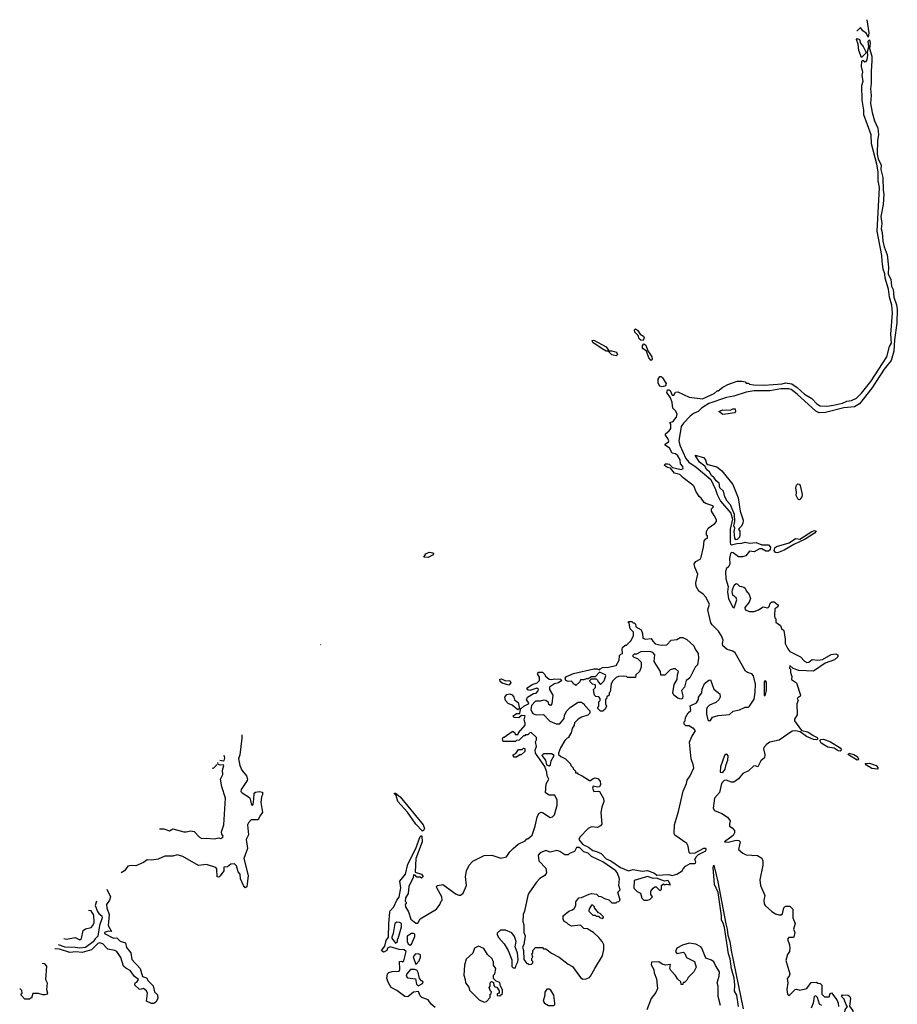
# Model space of a CAD drawing. Extents: x 2386423 to 2568864, y 578392 to 761999.
# Tile 280 of 454: x 2440808 to 2448644, y 735904 to 744693. Entities that reach past the tile are written whole.
import ezdxf

# ---------------------------------------------------------------- set-up
doc = ezdxf.new("R2010")
doc.units = 0

msp = doc.modelspace()

# ---------------------------------------------------------------- linework, layer by layer
at = {"layer": '0CON05XD'}
for points in [[(2448370.4, 744693.1), (2448389.6, 744575), (2448385, 744537.5), (2448370.2, 744570.2), (2448335.8, 744595), (2448315, 744622.5), (2448285, 744593.5), (2448282.4, 744592.4)], [(2447285, 738557.5), (2447315, 738555.8), (2447325, 738564.3), (2447365, 738626.7), (2447375, 738690), (2447377.1, 738762.9), (2447359.4, 738835), (2447345, 738854.5), (2447305, 738866.5), (2447289.5, 738879.5), (2447195, 739040.5), (2447175, 739055.6), (2447125, 739072), (2447086.7, 739105), (2447083.6, 739123.6), (2447089.2, 739155), (2447075, 739193.3), (2447048, 739235), (2446990.3, 739290.3), (2446979.7, 739309.7), (2446952.9, 739425), (2446968, 739475), (2446935, 739538.8), (2446912, 739565), (2446870.8, 739590.8), (2446847.1, 739635), (2446846, 739665), (2446862, 739745), (2446836.2, 739805), (2446830, 739835), (2446844.3, 739855.7), (2446882.3, 739877.7), (2446894, 739895), (2446914, 739985), (2446919.3, 740040.7), (2446935, 740060), (2446950, 740065), (2446950, 740085), (2446941.7, 740091.7), (2446940, 740105), (2446941.2, 740125), (2446954.4, 740155), (2447015, 740195.8), (2447028.6, 740215), (2447028.2, 740228.2), (2447008.2, 740268.2), (2446983.5, 740305), (2446985, 740327.5), (2447002.5, 740345), (2446997.5, 740355), (2446935, 740374.2), (2446920, 740385), (2446892.7, 740422.7), (2446875, 740436.7), (2446844, 740485), (2446830, 740525), (2446817.9, 740537.9), (2446731.4, 740605), (2446703.6, 740633.6), (2446655, 740646), (2446618.8, 740688.8), (2446592.5, 740695), (2446566.2, 740715), (2446572.5, 740727.5), (2446595, 740728.5), (2446606, 740725), (2446635.7, 740695.7), (2446715, 740678.1), (2446732.9, 740687.1), (2446728.9, 740705), (2446709.3, 740729.3), (2446704.6, 740765), (2446685, 740799.5), (2446665, 740816.5), (2446634.5, 740824.5), (2446609.5, 740869.5), (2446570, 740895), (2446572.5, 740905), (2446602.5, 740925), (2446603.3, 740935), (2446596.1, 740956.1), (2446574.2, 740984.2), (2446573.3, 740995), (2446607, 741023), (2446621.4, 741045), (2446621.7, 741081.7), (2446613, 741097), (2446643.6, 741106.4), (2446655.6, 741124.4), (2446673.3, 741146.7), (2446677.7, 741175), (2446665, 741201.2), (2446640, 741225), (2446632.7, 741275), (2446617.8, 741317.8), (2446586.2, 741365), (2446591.9, 741388.1), (2446605, 741390.4), (2446615, 741384.4), (2446635, 741342), (2446647.6, 741342.4), (2446665, 741369.2), (2446685, 741371.1), (2446785, 741322.5), (2446905, 741308.5), (2447010, 741355), (2447035, 741380), (2447045, 741380), (2447085, 741412.5), (2447131.7, 741438.3), (2447215, 741467.5), (2447255, 741467.5), (2447285, 741460), (2447295, 741450), (2447315, 741450), (2447325, 741440), (2447364.3, 741434.3), (2447455, 741431.1), (2447615, 741443.2), (2447645, 741452.1), (2447702.3, 741442.3), (2447750.6, 741410.6), (2447815, 741349.5), (2447881.6, 741311.6), (2447925, 741264.6), (2447954, 741245), (2448015, 741244.7), (2448075, 741252.8), (2448155, 741270.8), (2448192.4, 741287.6), (2448235, 741293.7), (2448280, 741315), (2448325, 741358.9), (2448406.5, 741463.5), (2448550.6, 741685), (2448572.9, 741775), (2448592.7, 741805), (2448586.2, 741885), (2448601.2, 742075), (2448596.1, 742145), (2448573.6, 742215), (2448565, 742287.5), (2448536.2, 742385), (2448533.6, 742425), (2448518.5, 742465), (2448508.5, 742541.5), (2448505, 742587.5), (2448464.5, 742805.5), (2448484.6, 743195), (2448471.8, 743255), (2448472.1, 743335), (2448461.9, 743405), (2448414.6, 743585), (2448410.4, 743665), (2448344.7, 743845), (2448344.1, 743885), (2448329.7, 743975), (2448328.4, 744105), (2448338.7, 744145), (2448331.3, 744195), (2448334.7, 744225), (2448324.7, 744275.3), (2448326, 744324), (2448335, 744331.2), (2448355, 744316), (2448365, 744320), (2448374.3, 744335), (2448381.4, 744375), (2448377.5, 744405), (2448388.8, 744451.2), (2448385, 744500), (2448395, 744512.5), (2448401.9, 744485), (2448396.9, 744435), (2448415, 744366.7), (2448417.4, 744325), (2448410, 744235), (2448410.2, 744125), (2448403.2, 744075), (2448409.5, 744015), (2448405.8, 743945.8), (2448419.8, 743865), (2448441.5, 743791.5), (2448469.5, 743725), (2448474.7, 743665), (2448467.1, 743615), (2448463.8, 743493.8), (2448472.1, 743452.1), (2448499.3, 743395), (2448495.8, 743355), (2448513.9, 743285), (2448518.5, 743168.5), (2448523, 743135), (2448518, 743045), (2448497, 742935), (2448507.2, 742875), (2448499, 742825), (2448508.7, 742795), (2448515.6, 742715), (2448527.3, 742665), (2448553.9, 742595), (2448565.2, 742485), (2448563.4, 742425), (2448584.7, 742375.3), (2448593.4, 742315), (2448607.7, 742285), (2448611.6, 742215), (2448636.6, 742146.6), (2448644, 742105), (2448638.9, 741985), (2448617.6, 741835), (2448614, 741735), (2448587.8, 741652.2), (2448525.9, 741575), (2448416.7, 741403.3), (2448305, 741265.7), (2448261.7, 741238.3), (2448165, 741228.3), (2448003.1, 741186.9), (2447945, 741183.6), (2447915, 741197.9), (2447750, 741350), (2447695, 741391.5), (2447675, 741399.1), (2447605, 741398.4), (2447505, 741380.2), (2447365, 741379.2), (2447295, 741367.7), (2447185, 741332.3), (2447119.6, 741319.6), (2446961.4, 741268.6), (2446894.4, 741225.6), (2446865.6, 741194.4), (2446825, 741178.1), (2446795, 741155.2), (2446735, 741091.1), (2446715, 741061.5), (2446693.9, 740935), (2446703.7, 740895), (2446756.7, 740775), (2446784, 740744), (2446848.3, 740698.3), (2446979.4, 740589.4), (2447021, 740501), (2447034.3, 740455), (2447065.3, 740395), (2447156.9, 740286.9), (2447172.5, 740235), (2447153, 740145), (2447150.7, 740099.3), (2447152, 740025), (2447155, 740011.8), (2447165, 740004.7), (2447211.4, 740018.6), (2447255, 740019.4), (2447285, 740028.2), (2447325, 740019.7), (2447385, 740027.1), (2447435, 740004.4), (2447495, 740006.1), (2447512.9, 739985), (2447509.9, 739960.1), (2447495, 739948.5), (2447470, 739950), (2447435, 739970), (2447415, 739968.8), (2447365, 739942.5), (2447325, 739948.9), (2447291.1, 739908.9), (2447262.4, 739897.6), (2447225, 739898.6), (2447177.5, 739935), (2447165, 739936.2), (2447155, 739926.9), (2447144.8, 739885), (2447148.2, 739835), (2447138.5, 739811.5), (2447115, 739790.6), (2447109.7, 739765), (2447111.9, 739701.9), (2447132.9, 739635), (2447128.1, 739585), (2447138.2, 739525), (2447175, 739448.8), (2447185.9, 739444.1), (2447211.2, 739515), (2447203.9, 739533.9), (2447176.4, 739556.4), (2447168.8, 739585), (2447171.2, 739605), (2447188.8, 739645), (2447205, 739660), (2447215, 739657.5), (2447235, 739637.5), (2447253.6, 739633.6), (2447275, 739627.5), (2447285, 739617.5), (2447294.3, 739594.3), (2447321.2, 739561.2), (2447333.6, 739526.4), (2447322, 739495), (2447281.2, 739445), (2447286.4, 739426.4), (2447325, 739411.2), (2447365, 739412), (2447404.2, 739425.8), (2447445, 739452.5), (2447487, 739443), (2447500, 739455), (2447510, 739485), (2447525, 739497.5), (2447545, 739496.7), (2447575, 739472.5), (2447580, 739465), (2447577, 739453), (2447550, 739435), (2447547.5, 739375), (2447550, 739355), (2447560, 739345), (2447560, 739315), (2447600, 739285), (2447609.3, 739259.3), (2447630.7, 739240.7), (2447643.8, 739165), (2447644, 739125), (2447666.4, 739076.4), (2447683.9, 739053.9), (2447780, 739005), (2447815, 738966.7), (2447835, 738956.2), (2447855, 738957.5), (2447885, 738981.2), (2447935, 738977.5), (2447976.4, 738983.6), (2448054.4, 739025.6), (2448075, 739030.8), (2448095, 739033.8), (2448113.6, 739023.6), (2448113.3, 739005), (2448082.3, 738977.7), (2447999.3, 738950.7), (2447895, 738877.5), (2447765, 738882.5), (2447713, 738903), (2447685, 738930), (2447682.5, 738905), (2447690, 738895), (2447690, 738865), (2447701.7, 738831.7), (2447700, 738805), (2447742.5, 738775), (2447780, 738665), (2447775, 738650), (2447765, 738650), (2447750, 738635), (2447757.5, 738615), (2447747.5, 738585), (2447750.7, 738489.3), (2447725, 738450), (2447726.7, 738435), (2447787.9, 738347.9), (2447845, 738337.1), (2447892.3, 738302.3), (2447928.8, 738285), (2447933.8, 738275), (2447924, 738266), (2447895, 738268.9), (2447833.9, 738293.9), (2447777.1, 738337.1), (2447736.3, 738346.3), (2447705, 738343.1), (2447589.1, 738260.9), (2447505, 738244), (2447475.8, 738224.2), (2447452.1, 738197.9), (2447448, 738185), (2447461.2, 738135), (2447456.7, 738105), (2447425, 738077.5), (2447400, 738025), (2447375, 738033.3), (2447361.2, 738028.8), (2447315, 737988), (2447265, 737963.8), (2447225, 737916), (2447185, 737886), (2447165, 737886), (2447115, 737906.2), (2447097.3, 737902.7), (2447074.6, 737875.4), (2447055.5, 737795), (2447010.6, 737745), (2447001.2, 737655), (2447013.1, 737633.1), (2447078.2, 737608.2), (2447127.5, 737575), (2447151.7, 737541.7), (2447144.2, 737515.8), (2447146.7, 737495), (2447170, 737480), (2447190, 737455), (2447190, 737435), (2447177.5, 737412.5), (2447102.5, 737355), (2447135, 737351.1), (2447205, 737369.4), (2447227.8, 737367.8), (2447240, 737355), (2447226.5, 737286.5), (2447265, 737253.1), (2447295, 737238.6), (2447395, 737232), (2447435, 737207.5), (2447443.8, 737185), (2447443.6, 737146.4), (2447416.2, 737015), (2447422, 736965), (2447460, 736875), (2447452.5, 736835), (2447455, 736802.5), (2447465, 736786.7), (2447523.9, 736733.9), (2447555, 736712.5), (2447585, 736702.5), (2447607, 736703), (2447618.3, 736711.7), (2447630, 736765), (2447645, 736780), (2447685, 736780), (2447710, 736755), (2447710, 736675), (2447732.5, 736625), (2447717.5, 736575), (2447727.5, 736545), (2447720, 736505), (2447715, 736500), (2447675, 736500), (2447662.5, 736485), (2447680, 736435), (2447683.3, 736405), (2447680, 736375), (2447662.3, 736347.7), (2447650, 736295), (2447683.3, 736175), (2447677.5, 736155), (2447661.2, 736135), (2447666.7, 736095), (2447656.1, 736036.1), (2447664.1, 735994.1), (2447675, 735983.3), (2447685, 735987.5), (2447733, 736037), (2447745, 736040), (2447775, 736030), (2447836, 736044), (2447875, 736100), (2447921.7, 736101.7), (2447935, 736092.5), (2447955, 736090), (2447970, 736075), (2447970, 735995), (2447995, 735970), (2448035, 735970), (2448045, 736000), (2448055, 736007.5), (2448102.5, 735945), (2448116.7, 735915), (2448120, 735885)], [(2448325, 744356.7), (2448299.3, 744419.3), (2448294.6, 744475), (2448280.9, 744515), (2448285, 744525.7), (2448305, 744515.6), (2448314.4, 744484.4), (2448338.1, 744455), (2448364, 744405), (2448363.8, 744395), (2448325, 744356.7)], [(2446375, 741830.8), (2446355, 741832.1), (2446340, 741845), (2446330.8, 741875), (2446300.9, 741905), (2446298.9, 741925), (2446305, 741934.2), (2446325, 741922.2), (2446347.4, 741887.4), (2446377.9, 741867.9), (2446382.9, 741855), (2446375, 741830.8)], [(2446135, 741693.6), (2446095, 741702.4), (2446063, 741733), (2446045, 741734.8), (2446007.5, 741755), (2445925, 741811.8), (2445919.4, 741830.6), (2445935, 741833.6), (2446045, 741771.6), (2446067.1, 741737.1), (2446095, 741736.7), (2446137.5, 741725), (2446146.9, 741705), (2446135, 741693.6)], [(2446445, 741652.2), (2446425, 741673.8), (2446404.3, 741734.3), (2446375, 741754.4), (2446369.1, 741765), (2446368.5, 741785), (2446381.1, 741798.9), (2446398.7, 741788.7), (2446417.7, 741737.7), (2446453.1, 741685), (2446456.5, 741663.5), (2446445, 741652.2)], [(2446545, 741414.6), (2446522.4, 741422.4), (2446508.3, 741448.3), (2446509.6, 741485), (2446525, 741508.2), (2446535, 741508.5), (2446547.6, 741497.6), (2446580, 741445), (2446575.7, 741424.3), (2446545, 741414.6)], [(2447085, 741168.8), (2447050, 741195), (2447085, 741210), (2447155, 741207.5), (2447175, 741220), (2447195, 741220), (2447200, 741195), (2447190, 741185), (2447135, 741174), (2447085, 741168.8)], [(2447201.1, 740051.1), (2447191.9, 740065), (2447186.5, 740125), (2447194.2, 740155), (2447184, 740175), (2447192.2, 740215), (2447189.4, 740275), (2447153.6, 740363.6), (2447125.7, 740395), (2447102.7, 740435), (2447092.7, 740485), (2447058.6, 740515), (2447052.9, 740555), (2447025.8, 740575.8), (2447008, 740605), (2446984.5, 740624.5), (2446968.5, 740658.5), (2446944.2, 740675), (2446926.7, 740706.7), (2446878.6, 740745), (2446840, 740805), (2446915, 740784), (2446931.4, 740765), (2446940.3, 740730.3), (2446951.5, 740721.5), (2447032.3, 740702.3), (2447045, 740694), (2447078.6, 740665), (2447174.2, 740545), (2447224.5, 740425), (2447241.1, 740305), (2447267.8, 740225), (2447265.7, 740195), (2447250.7, 740169.3), (2447226.7, 740145), (2447236.8, 740126.8), (2447239.4, 740095), (2447234.4, 740075), (2447215, 740052.5), (2447201.1, 740051.1)], [(2447765, 740408.1), (2447755, 740415.5), (2447740.8, 740445), (2447743.6, 740475), (2447736.9, 740515), (2447742.8, 740537.2), (2447755, 740550), (2447767.6, 740547.6), (2447776.4, 740536.4), (2447794.7, 740455), (2447791.1, 740435), (2447775, 740410), (2447765, 740408.1)], [(2447575, 739934.5), (2447555, 739936.7), (2447544.5, 739955), (2447551.5, 739978.5), (2447565, 739992.2), (2447677.6, 740022.4), (2447735, 740063.5), (2447775, 740056.8), (2447880, 740125), (2447905, 740133.5), (2447918.7, 740128.7), (2447905, 740108.8), (2447821.5, 740055), (2447720.1, 740009.9), (2447635, 739958.4), (2447575, 739934.5)], [(2444455, 739891.9), (2444417.5, 739895), (2444435, 739926), (2444465, 739939.2), (2444498.8, 739935), (2444502, 739925), (2444495, 739914), (2444455, 739891.9)], [(2446015, 738520), (2445995, 738520), (2445970, 738545), (2445970, 738555), (2445980, 738565), (2445980, 738605), (2445990, 738615), (2445990, 738635), (2445978.3, 738648.3), (2445953, 738653), (2445940, 738665), (2445930, 738715), (2445948.3, 738731.7), (2445950, 738755), (2445921.7, 738761.7), (2445901.7, 738781.7), (2445900, 738795), (2445915, 738810), (2445955, 738810), (2445968.3, 738798.3), (2445971.7, 738781.7), (2445995, 738760), (2446027, 738793), (2446042.5, 738835), (2446040, 738845), (2445985, 738870), (2445945, 738827.5), (2445915, 738826.7), (2445885, 738810), (2445865, 738810), (2445845, 738800), (2445815, 738800), (2445808.3, 738781.7), (2445775, 738750), (2445768.3, 738758.3), (2445751.7, 738761.7), (2445748.3, 738778.3), (2445735, 738790), (2445705, 738786.7), (2445683.8, 738793.8), (2445677.5, 738815), (2445690.7, 738829.3), (2445753.6, 738856.4), (2445935, 738900), (2445965, 738900), (2445985, 738890), (2445990.7, 738899.3), (2446010.7, 738909.3), (2446065, 738912.5), (2446135, 738927.5), (2446160, 738975), (2446163, 739017), (2446175, 739030), (2446190, 739035), (2446186.2, 739075), (2446191.7, 739088.3), (2446215, 739110), (2446225, 739110), (2446268.3, 739151.7), (2446287.5, 739195), (2446290, 739225), (2446260, 739255), (2446250, 739305), (2446240, 739315), (2446245, 739320), (2446275, 739320), (2446285, 739310), (2446295, 739310), (2446307, 739297), (2446310, 739275), (2446356.4, 739246.4), (2446370, 739215), (2446371.7, 739171.7), (2446395, 739162.5), (2446445, 739170), (2446460, 739145), (2446483.3, 739123.3), (2446535, 739110), (2446586.4, 739113.6), (2446626.1, 739153.9), (2446675, 739160), (2446705, 739177.5), (2446729.3, 739179.3), (2446765, 739160), (2446828, 739105), (2446838.8, 739075), (2446866.2, 739035), (2446870, 738995), (2446860, 738935), (2446840, 738915), (2446790.7, 738819.3), (2446775, 738802.5), (2446757.5, 738795), (2446743.8, 738735), (2446717.5, 738705), (2446728.3, 738658.3), (2446727.3, 738632.7), (2446712.3, 738627.7), (2446685, 738637.1), (2446647.5, 738665), (2446640, 738685), (2446650.7, 738759.3), (2446677.5, 738805), (2446680, 738845), (2446690, 738875), (2446665, 738900), (2446645, 738900), (2446615, 738890), (2446568.3, 738841.7), (2446531.7, 738841.7), (2446530, 738875), (2446472.5, 738965), (2446480, 739025), (2446460, 739045), (2446435, 739052.5), (2446355, 739050), (2446315, 739030), (2446295, 739030), (2446280, 739015), (2446291.7, 739001.7), (2446325, 738990), (2446357, 738957), (2446357.5, 738915), (2446342.5, 738875), (2446310, 738845), (2446305, 738820), (2446235, 738820), (2446225, 738830), (2446195, 738832.5), (2446155, 738830), (2446135, 738820), (2446100.7, 738789.3), (2446088.3, 738761.7), (2446080, 738695), (2446070, 738685), (2446070, 738665), (2446051.7, 738648.3), (2446048.3, 738631.7), (2446040, 738625), (2446040, 738585), (2446047.5, 738565), (2446035, 738540), (2446015, 738520)], [(2443495.9, 739115.6), (2443494.5, 739114)], [(2444518, 735875), (2444481.2, 735905), (2444453.8, 735943.8), (2444400, 735965), (2444385, 735980), (2444368.3, 736018.3), (2444325, 736012.5), (2444275, 735970), (2444246.4, 735973.6), (2444175, 736028), (2444126.2, 736055), (2444100, 736095), (2444086, 736135), (2444093, 736177), (2444103, 736187), (2444133.9, 736196.1), (2444195, 736200), (2444201.2, 736215), (2444200, 736285), (2444215, 736290), (2444225, 736282.5), (2444237, 736293), (2444257.5, 736375), (2444241.7, 736391.7), (2444195, 736392.5), (2444115, 736416.7), (2444093.3, 736406.7), (2444086.7, 736385), (2444065, 736372.5), (2444055, 736370), (2444040, 736385), (2444067, 736423), (2444078.8, 736475), (2444102.5, 736505), (2444103.3, 736625), (2444111.7, 736728.3), (2444115, 736740), (2444150, 736775), (2444176.4, 736833.6), (2444195, 736860), (2444210, 736945), (2444202.5, 737005), (2444252.5, 737065), (2444272.5, 737155), (2444345.9, 737294.1), (2444385, 737402.5), (2444395, 737412.5), (2444400, 737405), (2444401.4, 737355), (2444345.8, 737205), (2444340, 737085), (2444397, 737067), (2444410, 737045), (2444395, 737030), (2444385, 737040), (2444355, 737040), (2444338.3, 737058.3), (2444325, 737060), (2444320, 737035), (2444283.3, 736955), (2444277, 736893), (2444253.3, 736855), (2444250, 736825), (2444260, 736815), (2444258.3, 736801.7), (2444250, 736795), (2444253.3, 736775), (2444279.4, 736729.4), (2444300, 736665), (2444345, 736630), (2444361.7, 736628.3), (2444383.6, 736666.4), (2444530, 736755), (2444560, 736795), (2444570, 736825), (2444580, 736835), (2444577.5, 736865), (2444533, 736943), (2444530, 736955), (2444540, 736965), (2444585, 736972.5), (2444705, 736887.5), (2444728.3, 736878.3), (2444745, 736880), (2444767.5, 736895), (2444796.7, 736965), (2444787.5, 737045), (2444797.5, 737095), (2444822.5, 737145), (2444855, 737182.5), (2444955, 737232.5), (2445025, 737236.7), (2445105, 737207.5), (2445155, 737220), (2445183.6, 737266.4), (2445213.6, 737296.4), (2445260, 737335), (2445320, 737365), (2445335, 737380), (2445345, 737380), (2445382.5, 737415), (2445410, 737495), (2445427.5, 737575), (2445443.6, 737606.4), (2445465, 737620), (2445477, 737617), (2445545, 737572.5), (2445565, 737577.5), (2445582.5, 737595), (2445607.7, 737682.3), (2445606.8, 737726.8), (2445585, 737770), (2445535, 737770), (2445503, 737793), (2445508.3, 737871.7), (2445532.5, 737915), (2445519.2, 737945), (2445516.2, 737975), (2445498.3, 738028.3), (2445412.5, 738145), (2445410, 738175), (2445422.5, 738205), (2445413, 738247), (2445422.5, 738265), (2445422.5, 738285), (2445375, 738330), (2445361.7, 738328.3), (2445345, 738310), (2445325, 738310), (2445318.3, 738301.7), (2445305, 738300), (2445268.3, 738261.7), (2445245, 738260), (2445235, 738250), (2445125, 738250), (2445120, 738275), (2445125, 738290), (2445135, 738290), (2445205, 738340), (2445215, 738340), (2445228.3, 738328.3), (2445231.7, 738311.7), (2445258.3, 738311.7), (2445261.7, 738328.3), (2445320, 738395), (2445322.5, 738415), (2445313.3, 738445), (2445320, 738480), (2445288.3, 738481.7), (2445265, 738460), (2445223, 738463), (2445210, 738475), (2445245, 738500), (2445275, 738500), (2445280, 738540), (2445310, 738565), (2445352.5, 738587.5), (2445353.3, 738595), (2445333.1, 738623.1), (2445342.7, 738647.3), (2445395, 738680), (2445418.3, 738681.7), (2445438.3, 738701.7), (2445440, 738715), (2445425, 738726.2), (2445363.9, 738706.1), (2445345, 738710), (2445336, 738725), (2445385, 738758.8), (2445427.5, 738775), (2445450, 738795), (2445450, 738825), (2445430, 738855), (2445441.7, 738868.3), (2445475, 738870), (2445500, 738845), (2445500, 738835), (2445535, 738807.5), (2445555, 738803.3), (2445585, 738810), (2445636.7, 738806.7), (2445650, 738795), (2445617.5, 738775), (2445582.5, 738765), (2445540, 738735), (2445540, 738715), (2445567.5, 738665), (2445560, 738585), (2445548.3, 738571.7), (2445531.7, 738581.7), (2445528.3, 738598.3), (2445507, 738617), (2445485, 738620), (2445455, 738610), (2445415, 738610), (2445378.3, 738571.7), (2445372.5, 738535), (2445380, 738515), (2445390, 738500), (2445418.3, 738488.3), (2445485, 738490), (2445543, 738433), (2445598.3, 738408.3), (2445631.7, 738408.3), (2445670, 738455), (2445672.5, 738485), (2445692.5, 738525), (2445725, 738557.5), (2445795, 738600), (2445825, 738600), (2445835, 738590), (2445845, 738590), (2445850, 738575), (2445900, 738525), (2445898.3, 738501.7), (2445880, 738485), (2445823, 738467), (2445795, 738450), (2445761.7, 738418.3), (2445760, 738395), (2445740, 738365), (2445731.7, 738328.3), (2445710, 738295), (2445710, 738285), (2445695, 738280), (2445675, 738260), (2445636.7, 738193.3), (2445617.5, 738145), (2445620, 738135), (2445640, 738115), (2445680, 738095), (2445725, 738050), (2445730, 738035), (2445750, 738015), (2445750, 738005), (2445770, 737985), (2445771.7, 737971.7), (2445785, 737970), (2445791.7, 737961.7), (2445830, 737945), (2445895, 737902.5), (2445905, 737902.5), (2445928.9, 737921.1), (2445945, 737924.6), (2445968.7, 737918.7), (2445992.2, 737895), (2445994.4, 737865.6), (2445985, 737846.7), (2445967, 737843), (2445927.5, 737852.5), (2445923.3, 737835), (2445933.3, 737803.3), (2445975, 737807.5), (2445985, 737802.5), (2446021.2, 737741.2), (2446024.2, 737715), (2446006.7, 737665), (2445997.5, 737615), (2446007, 737513), (2445993, 737497), (2445966.4, 737483.6), (2445915, 737487.5), (2445885, 737472.5), (2445810, 737395), (2445800, 737375), (2445835, 737331.4), (2445886.2, 737306.2), (2445925, 737277.1), (2445958.5, 737268.5), (2445999.2, 737249.2), (2446043.9, 737203.9), (2446086.1, 737186.1), (2446171.2, 737125), (2446243.3, 737096.7), (2446285, 737106.7), (2446365, 737092.2), (2446415, 737099.4), (2446475, 737075.7), (2446498, 737058), (2446605, 737061.9), (2446634.3, 737054.3), (2446676.7, 737065), (2446722.5, 737095), (2446732.5, 737115), (2446753.9, 737136.1), (2446795, 737160), (2446835, 737160), (2446842.5, 737165), (2446846.2, 737175), (2446836.2, 737195), (2446848.1, 737221.9), (2446869.7, 737240.3), (2446935, 737274.5), (2446938.7, 737285), (2446933.3, 737295), (2446915, 737295.3), (2446836.9, 737253.1), (2446795, 737250), (2446785, 737260), (2446778, 737315), (2446765, 737340), (2446657.5, 737415), (2446652.5, 737425), (2446655.8, 737505), (2446691.1, 737625), (2446732.5, 737807.5), (2446762, 737875), (2446768.8, 737905), (2446795, 737943.3), (2446826.7, 738015), (2446822.5, 738045), (2446804.2, 738095), (2446787.5, 738245), (2446810, 738295), (2446842.5, 738345), (2446825, 738370), (2446815, 738370), (2446785, 738390), (2446755, 738390), (2446740, 738405), (2446740, 738425), (2446750, 738435), (2446752.5, 738465), (2446777.5, 738505), (2446801.7, 738528.3), (2446795, 738567.5), (2446852.5, 738595), (2446867.5, 738625), (2446870, 738645), (2446900, 738685), (2446903, 738717), (2446923, 738767), (2446961.7, 738798.3), (2446975, 738800), (2447006.4, 738716.4), (2447060, 738675), (2447062.5, 738645), (2447049.3, 738620.7), (2447025, 738597.5), (2446966.4, 738573.6), (2446946.4, 738553.6), (2446940, 738535), (2446940, 738495), (2446953.3, 738445), (2446963.9, 738433.9), (2446975, 738437.5), (2446995, 738466.7), (2447045, 738481.2), (2447145, 738491.2), (2447179.7, 738520.3), (2447234, 738534), (2447285, 738557.5)], [(2445175, 738753.8), (2445115, 738770), (2445098.8, 738785), (2445094.1, 738805.9), (2445110.7, 738810.7), (2445145, 738792.5), (2445185, 738793.3), (2445193.8, 738775), (2445175, 738753.8)], [(2447465, 738657.5), (2447477.1, 738705), (2447475, 738780), (2447465, 738796), (2447455, 738780), (2447453.7, 738705), (2447455, 738662.5), (2447465, 738657.5)], [(2445255, 738532.5), (2445205, 738573.8), (2445170.8, 738590.8), (2445146.7, 738615), (2445141.2, 738645), (2445158.8, 738671.2), (2445183.6, 738676.4), (2445205, 738666.2), (2445220, 738645), (2445225, 738622.5), (2445258.8, 738598.8), (2445270, 738545), (2445255, 738532.5)], [(2442791.2, 738309.2), (2442791.2, 738278.8), (2442775, 738131.2), (2442762.5, 738095), (2442774.2, 738035), (2442792.5, 737995), (2442834, 737945), (2442841.2, 737915), (2442838.3, 737901.7), (2442785, 737822.5), (2442782.5, 737805), (2442795, 737790.8), (2442859.3, 737749.3), (2442867, 737737), (2442874, 737695), (2442885, 737680), (2442891.7, 737688.3), (2442900, 737735), (2442901.7, 737788.3), (2442913, 737797), (2442947, 737803), (2442975, 737796.7), (2442976.7, 737775), (2442967.5, 737755), (2442960, 737705), (2442977.5, 737615), (2442955, 737590), (2442938.3, 737551.7), (2442875, 737550), (2442850, 737525), (2442843.6, 737506.4), (2442852.5, 737417.5), (2442830, 737375), (2442842.2, 737295), (2442809.2, 737205), (2442848, 737055), (2442835, 736952.5), (2442820, 736945), (2442806.7, 736965), (2442780, 737025), (2442776.7, 737065), (2442757.5, 737087.5), (2442745, 737140), (2442725, 737157.5), (2442693.6, 737156.4), (2442665, 737130), (2442631.7, 737128.3), (2442630, 737095), (2442599.3, 737050.7), (2442585, 737040), (2442571.7, 737041.7), (2442567.5, 737115), (2442560, 737125), (2442475, 737152.5), (2442405, 737142), (2442265.7, 737225), (2442215, 737239.2), (2442175, 737227.3), (2442105, 737226), (2442045, 737200.8), (2441988.3, 737191.7), (2441945, 737192.9), (2441915, 737170.8), (2441845, 737139.5), (2441805, 737142.9), (2441775, 737137.1), (2441745.4, 737094.6), (2441714.6, 737077.4)], [(2448135, 738164.6), (2448115, 738167.7), (2448079.5, 738189.5), (2448025, 738200.5), (2447965, 738235.6), (2447951.4, 738258.6), (2447961.8, 738268.2), (2447985, 738270.5), (2448046.8, 738246.8), (2448134.4, 738195), (2448144.4, 738175), (2448135, 738164.6)], [(2445245, 738110), (2445221.7, 738111.7), (2445211.7, 738128.3), (2445221.7, 738138.3), (2445238.3, 738141.7), (2445261.7, 738178.3), (2445295, 738180), (2445305, 738190), (2445318.3, 738188.3), (2445318.3, 738161.7), (2445285, 738130), (2445275, 738130), (2445245, 738110)], [(2442594.7, 738084.4), (2442625, 738076.2), (2442635, 738080), (2442638.9, 738105), (2442633.6, 738128.9)], [(2445535, 738032.5), (2445547, 738043), (2445553, 738077), (2445580, 738125), (2445555, 738140), (2445485, 738140), (2445470, 738125), (2445503.9, 738083.9), (2445511.2, 738041.2), (2445535, 738032.5)], [(2447085, 737973.3), (2447107.6, 738002.4), (2447115.6, 738045), (2447131.2, 738085), (2447132.7, 738122.7), (2447125, 738135.5), (2447115, 738136.8), (2447100, 738125), (2447064.7, 738024.7), (2447063.3, 737975), (2447085, 737973.3)], [(2448285, 738084.4), (2448216.2, 738125), (2448206.2, 738135), (2448210, 738145), (2448255, 738133.3), (2448285.9, 738115.9), (2448298.6, 738095), (2448294.1, 738085.9), (2448285, 738084.4)], [(2442057.7, 737470), (2442065, 737471.9), (2442095, 737471.4), (2442145, 737454.2), (2442175, 737472), (2442275, 737444.7), (2442294.7, 737445.3), (2442335, 737454.1), (2442365, 737447.5), (2442414.4, 737395), (2442435, 737384.5), (2442475, 737388.6), (2442545, 737382.5), (2442585, 737390.8), (2442605, 737384.2), (2442620.8, 737395), (2442623.8, 737405), (2442613.2, 737423.2), (2442610.4, 737445), (2442630, 737505), (2442646.9, 737745), (2442614.2, 737844.2), (2442602.5, 737915), (2442622.5, 737955), (2442620, 737995), (2442630, 738035), (2442625, 738042.5), (2442598.3, 738038.3), (2442580, 738045), (2442576.5, 738063.6)], [(2442561.1, 738046), (2442562.5, 738035), (2442535, 738010), (2442530.2, 738010.7)], [(2448465, 738004.2), (2448415, 738010.6), (2448369.5, 738039.5), (2448357.5, 738055), (2448395, 738057.5), (2448455, 738037.3), (2448474, 738015), (2448465, 738004.2)], [(2444405, 737450), (2444345, 737512.5), (2444270, 737620), (2444185.7, 737715), (2444168.8, 737768.8), (2444153.9, 737783.9), (2444155, 737790), (2444165, 737790), (2444205, 737757.5), (2444410, 737505), (2444421.4, 737475), (2444415, 737456.7), (2444405, 737450)], [(2445835, 736130), (2445865, 736132.5), (2445895, 736143.8), (2445905.8, 736154.2), (2445942, 736225), (2446012.7, 736337.3), (2446023.8, 736395), (2446022.5, 736435), (2446007.5, 736465), (2445979.3, 736499.3), (2445930, 736545), (2445895, 736567.5), (2445877, 736577), (2445845, 736580), (2445815, 736610), (2445735, 736602.5), (2445707, 736617), (2445693, 736633), (2445670, 736645), (2445660, 736665), (2445660, 736695), (2445710, 736735), (2445745, 736747.5), (2445759.3, 736760.7), (2445772.5, 736785), (2445775, 736820), (2445800, 736855), (2445825, 736857.5), (2445893, 736887), (2445915, 736892.5), (2445957, 736887), (2445975, 736870), (2445997, 736867), (2446028.3, 736848.3), (2446067, 736837), (2446095, 736810), (2446135, 736810), (2446141.7, 736818.3), (2446158.3, 736821.7), (2446170, 736835), (2446150, 736905), (2446170, 736925), (2446157.5, 736965), (2446162.5, 737025), (2446146.2, 737075), (2446130, 737095), (2446016.2, 737176.2), (2445914.4, 737224.4), (2445885, 737254.2), (2445845.4, 737265.4), (2445805, 737303.8), (2445780, 737305), (2445763, 737267), (2445718.3, 737251.7), (2445705, 737240), (2445675, 737240), (2445631.7, 737268.3), (2445605, 737277.5), (2445545, 737262.5), (2445505, 737277.5), (2445455, 737257.5), (2445437.5, 737235), (2445442.5, 737185), (2445505, 737120), (2445511.7, 737078.3), (2445496.4, 737053.6), (2445453.6, 737026.4), (2445422.5, 736995), (2445355, 736897.5), (2445346.2, 736875), (2445316.2, 736735), (2445302.5, 736705), (2445300, 736645), (2445310, 736615), (2445310, 736545), (2445320, 736515), (2445310, 736435), (2445297.5, 736415), (2445307.5, 736385), (2445310, 736305), (2445335, 736270), (2445345, 736270), (2445355, 736260), (2445378.3, 736261.7), (2445390, 736275), (2445390, 736285), (2445380, 736295), (2445380, 736315), (2445390, 736325), (2445380, 736355), (2445390, 736365), (2445390, 736385), (2445415, 736410), (2445475, 736410), (2445485, 736400), (2445505, 736400), (2445555, 736360), (2445626.1, 736326.1), (2445705, 736262.5), (2445743, 736243), (2445815, 736142.5), (2445835, 736130)], [(2447227.2, 735885), (2447210, 735985), (2447191.5, 736021.5), (2447194.7, 736075), (2447187.7, 736137.7), (2447165, 736221.2), (2447150.9, 736310.9), (2447135.3, 736355), (2447101.4, 736591.4), (2447089.8, 736629.8), (2447074.5, 736655), (2447074.2, 736695), (2447043.2, 736903.2), (2447012.5, 736975), (2446999.6, 737125), (2447005, 737146.2), (2447041.2, 736998.8), (2447111.6, 736621.6), (2447126.3, 736575), (2447131.2, 736521.2), (2447149, 736465), (2447160, 736385), (2447268.9, 735865)], [(2446415, 736832.5), (2446435, 736840), (2446457, 736863), (2446442.5, 736885), (2446443, 736913), (2446465, 736942.5), (2446478.3, 736951.7), (2446491.7, 736951.7), (2446525, 736920), (2446538.3, 736931.7), (2446540, 736965), (2446555, 736980), (2446565, 736970), (2446582.5, 736977.5), (2446618.3, 736971.7), (2446602.5, 737005), (2446595, 737008.8), (2446565, 737002.5), (2446495, 737030), (2446463, 737027), (2446415, 737045.7), (2446295, 737010), (2446291.7, 736941.7), (2446320.7, 736910.7), (2446350, 736895), (2446363, 736853), (2446380, 736835), (2446415, 736832.5)], [(2441586.6, 736930.9), (2441620, 736865), (2441609.2, 736835), (2441582, 736795), (2441585.8, 736765), (2441607.9, 736705), (2441597, 736607), (2441627.5, 736555), (2441605, 736556.2), (2441570.5, 736549.5), (2441564, 736545), (2441565.8, 736535), (2441645, 736493.3), (2441675, 736497.8), (2441705, 736469.2), (2441751.7, 736451.7), (2441762.8, 736412.8), (2441801.8, 736365), (2441808.1, 736305), (2441883.1, 736225), (2441903.3, 736153.3), (2441939.6, 736139.6), (2441955, 736113.1), (2441998.5, 736068.5), (2442013.1, 736015), (2442038.4, 735988.4), (2442042.8, 735955), (2442025, 735922), (2442005, 735911.2), (2441985, 735912.5), (2441941.7, 735931.7), (2441948, 736005), (2441939.2, 736025), (2441915, 736045.6), (2441885, 736036.7), (2441875, 736040), (2441837.5, 736075), (2441840, 736095), (2441855, 736102.5), (2441870, 736125), (2441832.3, 736152.3), (2441795, 736207.5), (2441755, 736228), (2441736.2, 736245), (2441711.7, 736321.7), (2441676.2, 736375), (2441657.5, 736385), (2441595, 736397.5), (2441587.5, 736405), (2441550, 736445), (2441525, 736452.5), (2441505, 736447.1), (2441449, 736391), (2441365, 736366.7), (2441308.1, 736371.9), (2441257.4, 736367.4), (2441165, 736396), (2441125, 736398.8), (2441122.1, 736399.5)], [(2441495.4, 736826.5), (2441482.5, 736785), (2441502.2, 736732.2), (2441516.2, 736715), (2441542, 736695), (2441545.6, 736675.6), (2441521.3, 736608.7), (2441507, 736513), (2441480.8, 736489.2), (2441465, 736463.1), (2441395, 736410.6), (2441345.7, 736404.3), (2441305, 736412.4), (2441215, 736413.8), (2441154.1, 736436)], [(2446015, 736670), (2446020, 736685), (2445990, 736715), (2445975, 736720), (2445940, 736765), (2445940, 736775), (2445925, 736790), (2445915, 736790), (2445893, 736757), (2445890, 736735), (2445925, 736700), (2445945, 736700), (2445955, 736690), (2445975, 736690), (2445985, 736680), (2446015, 736670)], [(2441202.2, 736491.1), (2441225, 736486.2), (2441305, 736499.6), (2441345, 736480), (2441358.8, 736491.2), (2441375, 736562), (2441395, 736578.9), (2441445, 736590.6), (2441461.1, 736608.9), (2441472.1, 736635), (2441471.2, 736701.2), (2441445, 736740), (2441421.7, 736742.3)], [(2444165, 736450), (2444180, 736465), (2444180, 736485), (2444187, 736493), (2444217.5, 736595), (2444217.5, 736625), (2444200, 736635), (2444175, 736638.6), (2444156.2, 736625), (2444143, 736537), (2444130, 736505), (2444130, 736495), (2444165, 736450)], [(2444295, 736432.5), (2444305, 736440), (2444335, 736510), (2444335, 736530), (2444325, 736537.5), (2444305, 736537.5), (2444268.3, 736511.7), (2444267.5, 736465), (2444277.5, 736445), (2444295, 736432.5)], [(2445235, 736230), (2445240, 736255), (2445257, 736283), (2445257.5, 736305), (2445251.7, 736361.7), (2445233, 736417), (2445240, 736465), (2445225, 736510), (2445203.6, 736543.6), (2445145, 736566.9), (2445102.5, 736565), (2445071.7, 736538.3), (2445072.5, 736525), (2445086.4, 736496.4), (2445132.5, 736445), (2445170, 736385), (2445201.7, 736301.7), (2445203, 736243), (2445215, 736230), (2445235, 736230)], [(2444955, 735922.5), (2444975, 735930), (2445010, 735965), (2445010, 735995), (2445018.3, 736001.7), (2445020, 736015), (2445011.7, 736021.7), (2445000, 736055), (2445010, 736065), (2445010, 736095), (2445021.7, 736108.3), (2445038.3, 736098.3), (2445041.7, 736071.7), (2445051.7, 736061.7), (2445068.3, 736058.3), (2445090, 736025), (2445090, 736005), (2445071.7, 735998.3), (2445071.7, 735981.7), (2445095, 735980), (2445118.3, 736001.7), (2445120, 736035), (2445100, 736065), (2445095, 736100), (2445061.7, 736111.7), (2445040, 736135), (2445040, 736165), (2445050, 736175), (2445060, 736225), (2445040, 736255), (2445040, 736285), (2445031.7, 736291.7), (2445028.3, 736308.3), (2444985, 736350), (2444953, 736403), (2444905, 736422.5), (2444870, 736405), (2444855, 736360), (2444793.9, 736306.1), (2444780, 736255), (2444772.5, 736165), (2444787, 736127), (2444790, 736095), (2444817, 736057), (2444825, 736030), (2444910, 735945), (2444955, 735922.5)], [(2447065.5, 735895), (2447045.5, 735975.5), (2447045.6, 736065), (2447035.7, 736095), (2447053.3, 736155), (2447056.2, 736195), (2447019.3, 736249.3), (2447005, 736282.5), (2446985, 736298.6), (2446935, 736316.2), (2446900, 736405), (2446888.8, 736418.8), (2446845, 736441.2), (2446785, 736450), (2446725, 736433.3), (2446675, 736406.7), (2446662.5, 736375), (2446675, 736357.5), (2446735, 736370), (2446748.3, 736358.3), (2446762.3, 736322.3), (2446832.5, 736285), (2446847.5, 736235), (2446827.5, 736195), (2446777, 736143), (2446765, 736120), (2446745, 736100), (2446731.7, 736098.3), (2446728.3, 736081.7), (2446715, 736080), (2446710, 736105), (2446680.7, 736130.7), (2446663, 736163), (2446622.5, 736205), (2446612.5, 736225), (2446618.3, 736258.3), (2446575, 736253.8), (2446545, 736263.8), (2446513.5, 736283.5), (2446449.2, 736280.8), (2446445, 736257.5), (2446470, 736215), (2446473.3, 736185), (2446493, 736133), (2446502.5, 736045), (2446488.8, 736011.2), (2446447.5, 735955), (2446407.5, 735855)], [(2444345, 736260), (2444376.1, 736293.9), (2444387.5, 736325), (2444385.8, 736345.8), (2444365, 736355.8), (2444338, 736352), (2444321.7, 736328.3), (2444345, 736260)], [(2441009.5, 736270.6), (2441027.7, 736267.7), (2441046.2, 736245), (2441037.5, 736125), (2441052.5, 736095), (2441047, 736037), (2441057.5, 736005), (2441048.3, 735991.7), (2441035, 735987.5), (2441015, 735987.5), (2440975, 736000), (2440925, 736000), (2440915, 735960), (2440905, 735960), (2440895, 735950), (2440855, 735950), (2440820, 735985), (2440821.7, 735998.3), (2440830, 736005), (2440828.3, 736028.3), (2440815, 736040), (2440808.2, 736040.3)], [(2444365, 736070), (2444405, 736090), (2444410, 736105), (2444395, 736113.3), (2444378, 736135), (2444367, 736187), (2444355.9, 736205.9), (2444335, 736214), (2444296.4, 736213.6), (2444263.9, 736176.1), (2444257.5, 736155), (2444270.7, 736140.7), (2444343, 736133), (2444352.5, 736085), (2444365, 736070)], [(2445575, 735892.5), (2445585, 735900), (2445587.5, 735915), (2445577.5, 735985), (2445549.3, 736029.3), (2445535, 736040), (2445515, 736040), (2445498.3, 736011.7), (2445497.5, 735985), (2445483, 735933), (2445493.6, 735913.6), (2445530, 735895), (2445575, 735892.5)], [(2447970, 735895), (2447950, 735905), (2447930, 735965), (2447915, 735980), (2447902.5, 735975), (2447892.5, 735915), (2447875, 735870)], [(2448221.7, 735808.3), (2448201.2, 735811.2), (2448176.7, 735835), (2448177.5, 735855), (2448200, 735885), (2448188.3, 735898.3), (2448170.7, 735950.7), (2448146.7, 735975), (2448155, 735990), (2448206.4, 735986.4), (2448220, 735975), (2448226.7, 735955), (2448218.3, 735888.3), (2448246.2, 735845), (2448246.2, 735825), (2448235, 735813.3), (2448221.7, 735808.3)]]:
    msp.add_lwpolyline(points, dxfattribs=at)

doc.saveas('drawing.dxf')
